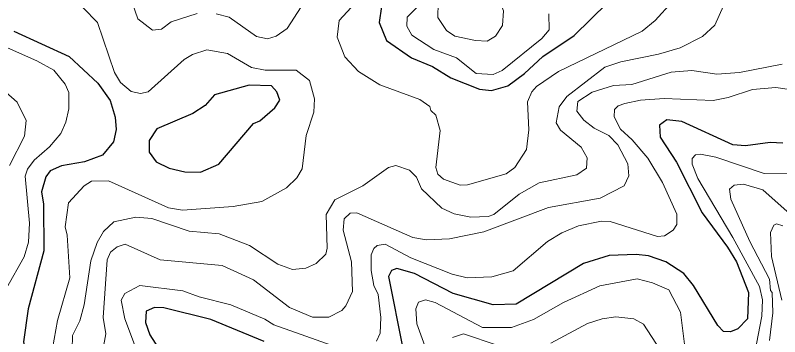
# Model space of a CAD drawing. Extents: x 673.6 to 698.9, y 7012 to 7040.1.
# Drawn here: x 685.993 to 687.255, y 7013.786 to 7014.316 of the extents above; entities that cross this region are included whole.
import ezdxf

# ---------------------------------------------------------------- set-up
doc = ezdxf.new("R2010")
doc.units = 0
doc.header["$LTSCALE"] = 0.032
doc.layers.add('1', color=7, linetype='Continuous', lineweight=25)
doc.layers.add('2', color=7, linetype='Continuous', lineweight=13)

msp = doc.modelspace()

# ---------------------------------------------------------------- linework, layer by layer
at = {"layer": '1'}
for points in [[(686.597, 7014.3312), (686.5932, 7014.3046), (686.6053, 7014.275), (686.6466, 7014.2463), (686.6814, 7014.2323), (686.7119, 7014.2136), (686.7588, 7014.1949), (686.7789, 7014.1925), (686.806, 7014.2003), (686.8334, 7014.2206), (686.8637, 7014.2486), (686.9151, 7014.2833), (686.9702, 7014.3369)], [(685.9905, 7014.2905), (686.082, 7014.2483), (686.1288, 7014.2047), (686.1493, 7014.176), (686.1575, 7014.1484), (686.1591, 7014.1281), (686.1547, 7014.1079), (686.1365, 7014.0857), (686.1071, 7014.075), (686.069, 7014.0683)], [(687.2595, 7014.1054), (687.239, 7014.1069), (687.1983, 7014.1013), (687.177, 7014.1028), (687.0929, 7014.1414), (687.0683, 7014.144), (687.0562, 7014.1351), (687.0573, 7014.1154), (687.0843, 7014.0745), (687.1266, 7013.9909), (687.1684, 7013.9342), (687.1831, 7013.9097)], [(686.069, 7014.0683), (686.0506, 7014.0599), (686.0432, 7014.0502), (686.0361, 7014.0252), (686.0392, 7014.005), (686.04, 7013.9282)], [(686.04, 7013.9282), (686.0143, 7013.8326), (686.0065, 7013.7779), (686.0148, 7013.7401), (686.0548, 7013.6636), (686.1025, 7013.5317), (686.105, 7013.4939), (686.0958, 7013.4553), (686.0863, 7013.4309), (686.0634, 7013.4014), (686.0351, 7013.3723), (686.0131, 7013.3365), (686.0064, 7013.3178), (686.0012, 7013.2614), (685.9942, 7013.2389), (685.9622, 7013.2008)], [(687.1615, 7013.7951), (687.1525, 7013.8049), (687.1122, 7013.8711), (687.096, 7013.8907), (687.0665, 7013.9101), (687.0381, 7013.9196), (687.0176, 7013.922), (686.9728, 7013.9204), (686.9305, 7013.9074), (686.8194, 7013.84), (686.7818, 7013.8391), (686.7156, 7013.8575), (686.6515, 7013.8908), (686.6224, 7013.8988), (686.6137, 7013.8956), (686.6089, 7013.8855), (686.6326, 7013.7667)], [(687.1831, 7013.9097), (687.2028, 7013.8591), (687.2011, 7013.8161), (687.1854, 7013.7993), (687.1735, 7013.7943), (687.1615, 7013.7951)], [(686.4038, 7013.7784), (686.3158, 7013.815), (686.2381, 7013.8341), (686.2223, 7013.8348), (686.2089, 7013.8285), (686.2078, 7013.8096), (686.215, 7013.7893), (686.2938, 7013.6669)]]:
    msp.add_lwpolyline(points, dxfattribs=at)
msp.add_lwpolyline([(686.3214, 7014.1852), (686.3063, 7014.1678), (686.2861, 7014.1548), (686.2264, 7014.1295), (686.2135, 7014.1099), (686.2136, 7014.0909), (686.2251, 7014.0749), (686.2469, 7014.0644), (686.2726, 7014.0585), (686.2986, 7014.0577), (686.3285, 7014.0709), (686.3858, 7014.1378), (686.3965, 7014.1427), (686.4214, 7014.1637), (686.4294, 7014.1764), (686.4247, 7014.1904), (686.4156, 7014.1999), (686.3787, 7014.2013)], close=True, dxfattribs=at)
at = {"layer": '2'}
for points in [[(687.127, 7014.2818), (687.1472, 7014.3003), (687.1618, 7014.3322), (687.1618, 7014.3563), (687.1552, 7014.3798), (687.1404, 7014.4085)], [(686.1839, 7014.1906), (686.1665, 7014.2055), (686.1567, 7014.222), (686.1286, 7014.3045), (686.1046, 7014.3289), (686.0682, 7014.3397), (686.0324, 7014.3448), (686.0105, 7014.3515), (685.9852, 7014.3705)], [(686.2932, 7014.3197), (686.2499, 7014.3055), (686.2343, 7014.2934), (686.2193, 7014.292), (686.1952, 7014.3106), (686.1753, 7014.368)], [(686.4879, 7014.3666), (686.4416, 7014.2949), (686.4235, 7014.2822), (686.4091, 7014.2779), (686.3908, 7014.2813), (686.346, 7014.3134), (686.3243, 7014.3189)], [(686.6798, 7014.3545), (686.6394, 7014.3133), (686.6392, 7014.2988), (686.6475, 7014.2837), (686.6839, 7014.26), (686.7213, 7014.2466), (686.7537, 7014.2203), (686.7813, 7014.2187), (686.7964, 7014.2255), (686.8621, 7014.2782), (686.8742, 7014.2923), (686.8733, 7014.3189)], [(686.5667, 7014.351), (686.5275, 7014.3079), (686.5242, 7014.2804), (686.5367, 7014.248), (686.5594, 7014.2239), (686.5945, 7014.2016), (686.6605, 7014.1776), (686.6768, 7014.1662), (686.6789, 7014.1594), (686.6868, 7014.152), (686.694, 7014.1264), (686.6869, 7014.0655), (686.6901, 7014.0546), (686.6995, 7014.046), (686.727, 7014.0364), (686.7391, 7014.0371), (686.8031, 7014.0548), (686.8174, 7014.0656), (686.8364, 7014.095), (686.8404, 7014.1275), (686.8381, 7014.1739), (686.8454, 7014.1904), (686.8532, 7014.1993), (686.8896, 7014.224), (687.0273, 7014.2905), (687.0487, 7014.3077), (687.0771, 7014.3385)], [(685.9784, 7013.8667), (686.0074, 7013.9184), (686.0146, 7013.9424), (686.0162, 7013.9738), (686.0089, 7014.0511), (686.013, 7014.0626), (686.0238, 7014.0777), (686.049, 7014.0994), (686.068, 7014.1217), (686.0763, 7014.1402), (686.081, 7014.1621), (686.0813, 7014.1894), (686.075, 7014.2027), (686.0565, 7014.2261), (686.0282, 7014.2416), (685.9052, 7014.2956)], [(686.0868, 7013.7653), (686.087, 7013.7886), (686.0991, 7013.8125), (686.1066, 7013.839), (686.1173, 7013.9114), (686.1282, 7013.942), (686.1384, 7013.9597), (686.1553, 7013.9761), (686.1918, 7013.9837), (686.2184, 7013.9812), (686.2796, 7013.9602), (686.3294, 7013.9558), (686.3792, 7013.937), (686.4261, 7013.9061), (686.4503, 7013.897), (686.4722, 7013.8995), (686.4893, 7013.9071), (686.5054, 7013.9224), (686.5077, 7013.9322), (686.5061, 7013.9882), (686.5203, 7014.0123), (686.5665, 7014.0353), (686.6087, 7014.0653), (686.6209, 7014.069), (686.6434, 7014.0613), (686.655, 7014.0497), (686.6633, 7014.0303), (686.6968, 7013.9982), (686.7174, 7013.9888), (686.7446, 7013.9837), (686.7735, 7013.9846), (686.7826, 7013.9877), (686.8246, 7014.0215), (686.8574, 7014.0401), (686.9199, 7014.0534), (686.9356, 7014.0641), (686.9369, 7014.0815), (686.9267, 7014.0988), (686.8925, 7014.1273), (686.8858, 7014.1391), (686.8905, 7014.1654), (686.9032, 7014.1827), (686.9659, 7014.2308), (686.9925, 7014.24), (687.0547, 7014.2523), (687.0904, 7014.2629), (687.127, 7014.2818)], [(686.0541, 7013.7667), (686.0624, 7013.8131), (686.0828, 7013.8834), (686.0787, 7013.9537), (686.0754, 7013.9678), (686.0804, 7014.0072), (686.1066, 7014.0354), (686.1184, 7014.0427), (686.1469, 7014.0437), (686.2457, 7013.9987), (686.2687, 7013.9952), (686.3523, 7014.001), (686.3995, 7014.0093), (686.4402, 7014.0318), (686.4573, 7014.0484), (686.4664, 7014.0632), (686.4728, 7014.1182), (686.4855, 7014.1566), (686.4864, 7014.1789), (686.4786, 7014.209), (686.4566, 7014.226), (686.4055, 7014.2262), (686.3826, 7014.2303), (686.3431, 7014.2535), (686.3091, 7014.2597)], [(686.3091, 7014.2597), (686.2852, 7014.2519), (686.2713, 7014.2435), (686.2122, 7014.1902), (686.1995, 7014.1876), (686.1839, 7014.1906)], [(686.1743, 7013.9392), (686.232, 7013.913), (686.3345, 7013.9041), (686.3858, 7013.8803), (686.4456, 7013.8348), (686.4834, 7013.8185), (686.5105, 7013.8186), (686.5316, 7013.8295), (686.5384, 7013.8373), (686.5496, 7013.8611), (686.5478, 7013.9101), (686.5341, 7013.962), (686.5359, 7013.9809), (686.5458, 7013.9902), (686.5563, 7013.9909), (686.6491, 7013.9499), (686.6717, 7013.946), (686.7094, 7013.9479), (686.7664, 7013.9593), (686.8728, 7013.9993), (686.9581, 7014.0151), (686.9977, 7014.0352), (687.0056, 7014.0515), (687.004, 7014.0713), (686.9871, 7014.103), (686.9723, 7014.1182), (686.948, 7014.1304), (686.9312, 7014.1436), (686.9196, 7014.1585), (686.9214, 7014.1745), (686.945, 7014.1899), (686.9802, 7014.2008), (687.0106, 7014.2026), (687.0755, 7014.2229), (687.1094, 7014.2254), (687.1506, 7014.2196), (687.1884, 7014.2219), (687.2585, 7014.2359)], [(685.9835, 7014.069), (686.008, 7014.1169), (686.0105, 7014.1431), (685.996, 7014.1733), (685.9536, 7014.2101)], [(687.3275, 7014.1859), (687.2481, 7014.1972), (687.2094, 7014.194), (687.1697, 7014.1808), (687.1445, 7014.176), (687.064, 7014.1792)], [(687.064, 7014.1792), (687.0246, 7014.1766), (686.9991, 7014.171), (686.988, 7014.1674), (686.982, 7014.161), (686.9814, 7014.1492), (686.992, 7014.1289), (687.0112, 7014.1113), (687.0367, 7014.0809), (687.0609, 7014.0409), (687.0845, 7013.9883), (687.0845, 7013.9717), (687.0785, 7013.9621), (687.0643, 7013.9527), (687.053, 7013.9517), (686.9744, 7013.9763), (686.9605, 7013.977), (686.9226, 7013.9691), (686.8948, 7013.9578), (686.8711, 7013.9432), (686.8146, 7013.8949), (686.7792, 7013.8851), (686.7387, 7013.8836), (686.7139, 7013.8898), (686.6454, 7013.9165), (686.6034, 7013.9391), (686.5902, 7013.9369), (686.5844, 7013.9321), (686.5801, 7013.9212), (686.5801, 7013.8958), (686.5847, 7013.8711), (686.5917, 7013.8558), (686.5963, 7013.8181), (686.5949, 7013.7922), (686.589, 7013.779)], [(687.2809, 7014.0552), (687.2289, 7014.0558), (687.149, 7014.0827), (687.124, 7014.0872), (687.1154, 7014.0862), (687.1102, 7014.0803), (687.11, 7014.0712), (687.1192, 7014.0473), (687.1774, 7013.95), (687.2209, 7013.8693), (687.2259, 7013.8473), (687.225, 7013.8203), (687.2135, 7013.7603)], [(687.2375, 7013.7803), (687.2431, 7013.8259), (687.2423, 7013.8593), (687.2391, 7013.8624), (687.2374, 7013.8813), (687.205, 7013.9432), (687.1737, 7014.0135), (687.1719, 7014.0296), (687.1794, 7014.0364), (687.1945, 7014.038), (687.2266, 7014.0288), (687.2668, 7013.9931)], [(687.2594, 7013.9692), (687.2493, 7013.9723), (687.2449, 7013.9702), (687.2393, 7013.9581), (687.2409, 7013.9189), (687.2578, 7013.8464)], [(686.142, 7013.7914), (686.1379, 7013.8182), (686.1445, 7013.913), (686.15, 7013.926), (686.1612, 7013.9346), (686.1743, 7013.9392)], [(687.0977, 7013.7696), (687.0909, 7013.8267), (687.0715, 7013.8637), (687.0444, 7013.8755), (687.0191, 7013.8819), (686.9577, 7013.8702), (686.8979, 7013.8427), (686.8482, 7013.8146), (686.8119, 7013.8013), (686.7641, 7013.8013), (686.6861, 7013.8426), (686.67, 7013.8473), (686.6583, 7013.8435), (686.654, 7013.8325), (686.6557, 7013.8075), (686.6866, 7013.7232)], [(686.5422, 7013.7627), (686.4193, 7013.8062), (686.4046, 7013.8154), (686.3486, 7013.8389), (686.2965, 7013.852), (686.2694, 7013.862), (686.1982, 7013.8709), (686.1734, 7013.8578), (686.1676, 7013.8464), (686.1734, 7013.8157), (686.1894, 7013.7737)], [(686.8769, 7013.7755), (686.9372, 7013.8082), (686.9617, 7013.8161), (686.9843, 7013.8193), (687.0139, 7013.816), (687.0297, 7013.8073), (687.0787, 7013.7318)], [(686.1371, 7013.764), (686.142, 7013.7914)], [(686.7145, 7013.7852), (686.7328, 7013.7914), (686.7882, 7013.7724)]]:
    msp.add_lwpolyline(points, dxfattribs=at)
msp.add_lwpolyline([(686.7899, 7014.3462), (686.7622, 7014.3722), (686.7286, 7014.3709), (686.7133, 7014.3665), (686.691, 7014.3368), (686.6902, 7014.3128), (686.7045, 7014.2913), (686.7183, 7014.2822), (686.7523, 7014.2747), (686.7719, 7014.2738), (686.7856, 7014.2822), (686.797, 7014.2996), (686.7986, 7014.3239)], close=True, dxfattribs=at)

doc.saveas('drawing.dxf')
